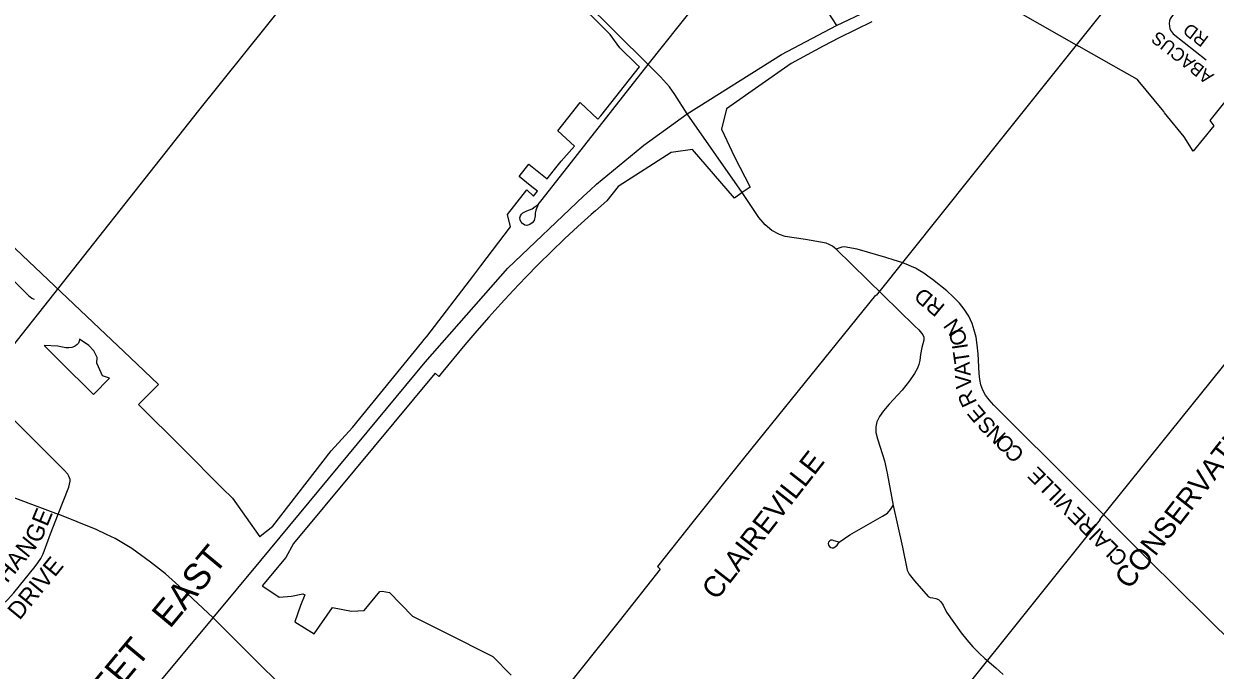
# Model space of a CAD drawing. Extents: x 586326 to 623965, y 4819854 to 4857850.
# Drawn here: x 605546 to 607825, y 4845195 to 4846431 of the extents above; entities that cross this region are included whole.
import ezdxf

# ---------------------------------------------------------------- set-up
doc = ezdxf.new("R2010")
doc.units = 0
for name, color, linetype in [('Lots_Concessions', 7, 'Continuous'), ('Major Rds and Hwys', 7, 'Continuous'), ('Major Rds Lbls', 7, 'Continuous'), ('Minor Rd Lbls', 7, 'Continuous'), ('Minor Rds', 7, 'Continuous'), ('Park Lbls', 7, 'Continuous'), ('Park Outlines', 7, 'Continuous'), ('Private Rd Lbls', 7, 'Continuous'), ('Private Rds', 7, 'Continuous'), ('Proposed Secondary Rds', 7, 'Continuous'), ('Secondary Rds Lbls', 7, 'Continuous')]:
    doc.layers.add(name, color=color, linetype=linetype)

msp = doc.modelspace()

# ---------------------------------------------------------------- linework, layer by layer
at = {"layer": 'Lots_Concessions'}
for p, q in [((605880.3, 4846265.8), (606083.4, 4846518.5)), ((607559.4, 4846390.8), (607607.9, 4846451.4)), ((607531.4, 4846355.7), (607559.4, 4846390.8)), ((607424.2, 4846221.3), (607531.4, 4846355.7)), ((605787.6, 4846147.7), (605880.3, 4846265.8)), ((607177.1, 4845911.4), (607424.2, 4846221.3)), ((605462.3, 4845736.3), (605787.6, 4846147.7)), ((607604.5, 4845482.7), (607972.6, 4845940.8)), ((607174.8, 4845912), (607089, 4845805.6)), ((607089, 4845805.6), (606925.2, 4845602.8)), ((606925.2, 4845602.8), (606826.2, 4845479.3)), ((606826.2, 4845479.3), (606757.7, 4845393.1)), ((607605, 4845482.7), (607188.1, 4844962.9)), ((606757.7, 4845393.1), (606763.2, 4845387.6)), ((606763.2, 4845387.6), (606684.4, 4845288.2)), ((606684.4, 4845288.2), (606344.9, 4844861.8))]:
    msp.add_line(p, q, dxfattribs=at)
at = {"layer": 'Major Rds and Hwys'}
for points in [[(607100.7, 4846428), (607219, 4846485.1), (607325, 4846526), (607390.4, 4846551.3), (607394.7, 4846552.7), (607471.7, 4846578.6), (607560.3, 4846603.4), (607774, 4846655.8)], [(606740.4, 4846353.7), (606740.4, 4846353.7), (606740.3, 4846353.7), (606490.4, 4846601.6)], [(606995.1, 4846372.8), (607100.7, 4846428)], [(606814.9, 4846258.9), (606815, 4846259), (606995.1, 4846372.8)], [(606791.3, 4846296.2), (606781, 4846310.8), (606763.7, 4846330.1), (606740.4, 4846353.7), (606740.4, 4846353.7)], [(606814.9, 4846258.9), (606791.3, 4846296.2)], [(606732.1, 4846198.9), (606814.9, 4846258.9)], [(604715.8, 4846243.6), (604737.2, 4846229.8), (604761.7, 4846212.8), (604788.5, 4846188.4), (604816.6, 4846161.7), (605044.1, 4845936), (605118.2, 4845864.3), (605184, 4845804.5), (605247.3, 4845745.7), (605247.8, 4845745.3), (605315.1, 4845680.4), (605372, 4845622.9), (605387.6, 4845608), (605408.6, 4845590.2), (605438.7, 4845568.8), (605439.1, 4845568.4), (605471.1, 4845549.4), (605498.7, 4845535.5), (605611.1, 4845493)], [(606616.4, 4846101.6), (606628.9, 4846112.9), (606641.5, 4846124.3), (606674, 4846151.2), (606728.3, 4846196.1), (606732.1, 4846198.9)], [(605907.7, 4845294.7), (605999, 4845404.8), (606313.5, 4845784), (606471.4, 4845963.8), (606616.4, 4846101.6)], [(605611.1, 4845493), (605631.5, 4845545.1), (605633.1, 4845550.6), (605634.1, 4845556.1), (605634, 4845559.4), (605633.3, 4845562.8), (605631.9, 4845566.1), (605629.8, 4845569.5), (605622.7, 4845577.2), (605485.5, 4845713.7), (605290.7, 4845909.8)], [(605907.7, 4845294.7), (605848.7, 4845350.2), (605816.6, 4845378.8), (605787.8, 4845401.6), (605752.3, 4845427.6), (605720.5, 4845446.5), (605703.9, 4845454.4), (605684, 4845463.8), (605611.1, 4845493)], [(605660.3, 4844997.4), (605907.7, 4845294.7)], [(606119, 4845084.3), (605907.7, 4845294.7)]]:
    msp.add_lwpolyline(points, dxfattribs=at)
at = {"layer": 'Minor Rds'}
msp.add_lwpolyline([(607817.4, 4846517.4), (607805.9, 4846512.5), (607797, 4846507.1), (607789.1, 4846501.2), (607781.5, 4846494.7), (607774.3, 4846486.9), (607741.7, 4846445), (607738.9, 4846441), (607737.4, 4846436.9), (607736.8, 4846432.1), (607737.3, 4846426.9), (607738.2, 4846422.1), (607740.7, 4846417.4), (607744.4, 4846412.5), (607807.9, 4846362.5)], dxfattribs=at)
at = {"layer": 'Park Outlines'}
for points in [[(605505.7, 4846023.7), (605678.3, 4845859.8), (605749, 4845792.6), (605803.3, 4845741.1), (605765.2, 4845703), (605849, 4845619.3), (605925.4, 4845542.9), (605944.7, 4845523.6), (605996.9, 4845449.8), (605997.8, 4845450.8), (606022, 4845470.3), (606133.4, 4845614.3), (606174.2, 4845658.9), (606307, 4845821.4), (606311.9, 4845827.4), (606316, 4845832.4), (606316.7, 4845833.4), (606406.4, 4845950.4), (606420.3, 4845968.6), (606476.5, 4846043), (606470.9, 4846066.8), (606508.2, 4846114), (606521, 4846101.9), (606528.4, 4846111.3), (606514.7, 4846122.2), (606493.2, 4846139.3), (606511.9, 4846162.8), (606547, 4846134.8), (606560.9, 4846152.5), (606573.8, 4846168.8), (606598.9, 4846197.4), (606567.5, 4846226.9), (606586.4, 4846250.9), (606610, 4846280.9), (606643.6, 4846249), (606649.6, 4846255.3), (606723.3, 4846348.9), (606718.1, 4846353.9), (606685.8, 4846385.7), (606667.6, 4846410.7), (606293.1, 4846782.5)], [(607868.8, 4846313.7), (607815, 4846246.1), (607822.2, 4846236.3), (607782.9, 4846187.6), (607765.9, 4846215.2), (607728.2, 4846261.3), (607726.6, 4846263.3), (607723.4, 4846267.3), (607677.9, 4846323.1), (607676.2, 4846325), (607635.8, 4846347.8), (607631.3, 4846350.3), (607564.9, 4846387.7), (607563.8, 4846388.3), (607563.4, 4846388.5), (607559.4, 4846390.8), (607457.4, 4846448.3)], [(607168, 4846435.2), (607136.7, 4846420.1), (607105.6, 4846404.6), (607074.8, 4846388.6), (607044.2, 4846372.1), (607013.8, 4846355.2), (606890.3, 4846268.9), (606880.3, 4846229.6), (606905.6, 4846176.6), (606935.1, 4846119.1), (606920.1, 4846108.6), (606905.1, 4846098.1), (606825.2, 4846190.9), (606784.2, 4846185.2), (606682.7, 4846120.2), (606660.9, 4846092.5), (606639.3, 4846073.7), (606631.4, 4846066.8), (606605.6, 4846043.5), (606580.1, 4846019.8), (606555, 4845995.8), (606530.2, 4845971.4), (606505.8, 4845946.6), (606481.8, 4845921.4), (606458.2, 4845895.9), (606435, 4845870), (606412.2, 4845843.8), (606389.7, 4845817.3), (606343.8, 4845762.1), (606339.4, 4845756.7), (606332.5, 4845762.7), (606329, 4845758.5), (606178.1, 4845577.1), (606061.8, 4845437.3), (606047, 4845410), (606001.9, 4845355.7), (606002.7, 4845355.1), (606034.4, 4845334.6), (606057.7, 4845336.4), (606079.2, 4845340.8), (606083, 4845339), (606075.1, 4845318.2), (606063.9, 4845287.1), (606101, 4845264), (606136.1, 4845314.3), (606172.3, 4845307.3), (606196.5, 4845308.9), (606227, 4845345.2), (606231.4, 4845345.9), (606245, 4845343.5), (606289.3, 4845298.2), (606353.3, 4845265.8), (606442.7, 4845220.6), (606477.9, 4845185)]]:
    msp.add_lwpolyline(points, dxfattribs=at)
msp.add_lwpolyline([(605678.8, 4845722.1), (605709.7, 4845753.1), (605696, 4845757.7), (605688.4, 4845774.9), (605685.6, 4845781.8), (605686.1, 4845792.6), (605679.4, 4845805.7), (605670, 4845815.7), (605651.9, 4845828.1), (605651.5, 4845824.2), (605650, 4845820.6), (605647.5, 4845817.5), (605644.3, 4845815.2), (605642.5, 4845814.2), (605637.3, 4845812.2), (605631.8, 4845811.3), (605626.3, 4845811.7), (605616.3, 4845813.6), (605610.5, 4845814.3), (605584.4, 4845816), (605586.6, 4845813.9), (605614, 4845786.6)], close=True, dxfattribs=at)
at = {"layer": 'Private Rds'}
for points in [[(607099.9, 4846000), (607096.9, 4846002.7), (607092.6, 4846005.9), (607086.5, 4846009.4), (607081, 4846011.5), (607041.3, 4846018.8), (607002.1, 4846024.7), (606991.3, 4846028.1), (606976.9, 4846036), (606963.9, 4846046.7), (606951.8, 4846060.8), (606920.2, 4846108.5), (606814.9, 4846258.9)], [(607918.1, 4845187.5), (607696.7, 4845406.3), (607554.6, 4845549.2), (607411.7, 4845691.3), (607401.3, 4845702), (607392.8, 4845711.8), (607385.8, 4845720.9), (607380.4, 4845730.1), (607376.9, 4845740.3), (607374.9, 4845751.1), (607373.5, 4845762), (607371.5, 4845800.2), (607369.9, 4845817.4), (607367.4, 4845831.9), (607364.1, 4845845.4), (607360, 4845858), (607353.6, 4845871.8), (607345, 4845885.7), (607336, 4845897.1), (607324, 4845909), (607311.4, 4845920.2), (607284, 4845942.4), (607275.5, 4845948.5), (607267.7, 4845954), (607260.1, 4845958.9), (607251.6, 4845963.6), (607244, 4845967.3), (607234, 4845971.4), (607225.8, 4845974.5), (607210.8, 4845979.4), (607195.2, 4845984.1), (607139.8, 4845999.9), (607115, 4846004.5), (607111, 4846004.2), (607106.6, 4846002.8), (607099.9, 4846000)], [(607099.9, 4846000), (607250, 4845853.6), (607257.8, 4845845.7), (607260.7, 4845842.7), (607265.6, 4845836.4), (607267.9, 4845831.6), (607267.5, 4845825.9), (607265.5, 4845819.2), (607263.5, 4845812.1), (607261, 4845798.4), (607259.8, 4845787), (607258.2, 4845779.3), (607255.7, 4845772.5), (607250, 4845762.3), (607240.2, 4845748.5), (607226, 4845730.7), (607201, 4845703.6), (607190.1, 4845690.9), (607182.6, 4845680.1), (607177.9, 4845670.1), (607175.5, 4845660.3), (607175.9, 4845649.6), (607178.7, 4845637), (607184.2, 4845621.5), (607192.3, 4845594.9), (607197.3, 4845571.7), (607208.8, 4845509.5)], [(605484.6, 4845974.9), (605489.7, 4845972), (605496.7, 4845967.5), (605505, 4845961), (605554.6, 4845911.8), (605560.8, 4845906.7), (605563.3, 4845905.1), (605565.6, 4845904.6)], [(607105.9, 4845439.5), (607125.8, 4845453.3), (607188.8, 4845489.3), (607197.8, 4845495.1), (607204, 4845502.3), (607208.8, 4845509.5)], [(607208.8, 4845509.5), (607217.5, 4845472.8), (607226.5, 4845429.9), (607235.6, 4845386.3), (607239.5, 4845378.4), (607249.7, 4845365.4), (607275.8, 4845335.9), (607280, 4845333.4), (607284.6, 4845332.8), (607290.4, 4845331.9), (607295.4, 4845329.6), (607300, 4845325.3), (607304.5, 4845318.8), (607310.8, 4845305.9), (607338.8, 4845266.3), (607350.1, 4845252.6), (607361.5, 4845239.2), (607373.4, 4845227.1), (607384.5, 4845217), (607388.3, 4845213.5), (607405.1, 4845198.9), (607419.4, 4845186.6)], [(607105.9, 4845439.5), (607096.3, 4845442.4), (607092.7, 4845443.4), (607089.8, 4845443.3), (607087.5, 4845442.1), (607085.5, 4845439.7), (607084.6, 4845436.9), (607084.9, 4845433.9), (607086.9, 4845431), (607089.4, 4845429.3), (607092, 4845428.6), (607094.8, 4845429), (607097.8, 4845430.6), (607101.6, 4845434.1)], [(607101.6, 4845434.1), (607105.9, 4845439.5)]]:
    msp.add_lwpolyline(points, dxfattribs=at)
at = {"layer": 'Proposed Secondary Rds'}
for points in [[(606740.4, 4846353.7), (606947.7, 4846614.2)], [(607023.8, 4846536.2), (607027.6, 4846532.5), (607034.6, 4846523.5), (607044.3, 4846511.1), (607059.1, 4846491.7), (607067.2, 4846479.9), (607100.7, 4846428)], [(606529.7, 4846085.7), (606537.1, 4846095.2), (606740.4, 4846353.7)], [(606529.7, 4846085.7), (606525.3, 4846075), (606524.2, 4846068.9), (606524, 4846064.2), (606521.8, 4846055.2), (606518.2, 4846050.3), (606513.7, 4846047.4), (606508, 4846045.4), (606504, 4846046.4), (606499.7, 4846049), (606496.7, 4846053), (606495.4, 4846056.3), (606494.9, 4846059.9), (606495.7, 4846064), (606497.5, 4846067.4), (606500.2, 4846069.7), (606508.2, 4846073.5), (606518.1, 4846077.5), (606524.1, 4846081.8)], [(606524.1, 4846081.8), (606529.7, 4846085.7)], [(605428.4, 4845289), (605438.5, 4845290.8), (605449.1, 4845293.1), (605459.4, 4845296), (605468.4, 4845299.2), (605477.5, 4845303.1), (605486, 4845308), (605495.8, 4845314.2), (605503.9, 4845320.1), (605505.5, 4845321.2), (605515.1, 4845329.6), (605526, 4845341.8), (605526.7, 4845342.6), (605567.3, 4845392.8), (605572.7, 4845400), (605578.2, 4845408), (605582.6, 4845417.3), (605596.9, 4845455.2), (605611.1, 4845493)]]:
    msp.add_lwpolyline(points, dxfattribs=at)

# ---------------------------------------------------------------- texts
at = {"layer": 'Major Rds Lbls'}
msp.add_text('QUEEN STREET   EAST', height=49.998, rotation=50.211, dxfattribs=at).set_placement((605456.5, 4844830.1))
at = {"layer": 'Minor Rd Lbls'}
for s, rotation, p in [('RD', 142.7215, (607814.3, 4846405.3)), ('ABACUS', 141.8935, (607823.9, 4846333.8))]:
    msp.add_text(s, height=25, rotation=rotation, dxfattribs=at).set_placement(p)
at = {"layer": 'Park Lbls'}
for s, p in [('CONSERVATION', (607660.9, 4845347.5)), ('CLAIREVILLE', (606871, 4845326.8))]:
    msp.add_text(s, height=39.984, rotation=52, dxfattribs=at).set_placement(p)
at = {"layer": 'Private Rd Lbls'}
for s, rotation, p in [('D', 140.4828, (607287.6, 4845910.3)), ('R', 140.4828, (607309.9, 4845891.9)), ('N', 124.9158, (607344.5, 4845846.9)), ('O', 112.1664, (607352.6, 4845823)), ('I', 98.3013, (607352.2, 4845810.7)), ('T', 98.3013, (607356.1, 4845783.6)), ('A', 94.2745, (607357.2, 4845758.5)), ('V', 94.2745, (607359.1, 4845734)), ('R', 115.3959, (607370, 4845707.2)), ('E', 129.5273, (607388.7, 4845684.1)), ('S', 134.6644, (607407.8, 4845664.4)), ('N', 134.6644, (607426.7, 4845645.3)), ('O', 134.6644, (607444.3, 4845627.5)), ('C', 134.6644, (607461.9, 4845609.7)), ('E', 134.6644, (607503.9, 4845567.2)), ('L', 134.6644, (607518.9, 4845552)), ('L', 134.6644, (607533.8, 4845536.9)), ('I', 134.6644, (607542.1, 4845528.5)), ('V', 135.2123, (607559.6, 4845511.3)), ('E', 135.2123, (607580.7, 4845490.3)), ('R', 135.2123, (607601.2, 4845470)), ('I', 135.2123, (607609.6, 4845461.7)), ('A', 135.2123, (607627.3, 4845444)), ('L', 135.2123, (607642.4, 4845429.1)), ('C', 135.2123, (607660.2, 4845411.4))]:
    msp.add_text(s, height=30, rotation=rotation, dxfattribs=at).set_placement(p)
at = {"layer": 'Secondary Rds Lbls'}
for s, rotation, p in [('GE', 67.5649, (605577.1, 4845435.8)), ('CHAN', 50.7256, (605493.3, 4845334.9)), ('DRIVE', 50.7256, (605537.4, 4845288.9))]:
    msp.add_text(s, height=33.28, rotation=rotation, dxfattribs=at).set_placement(p)

doc.saveas('drawing.dxf')
